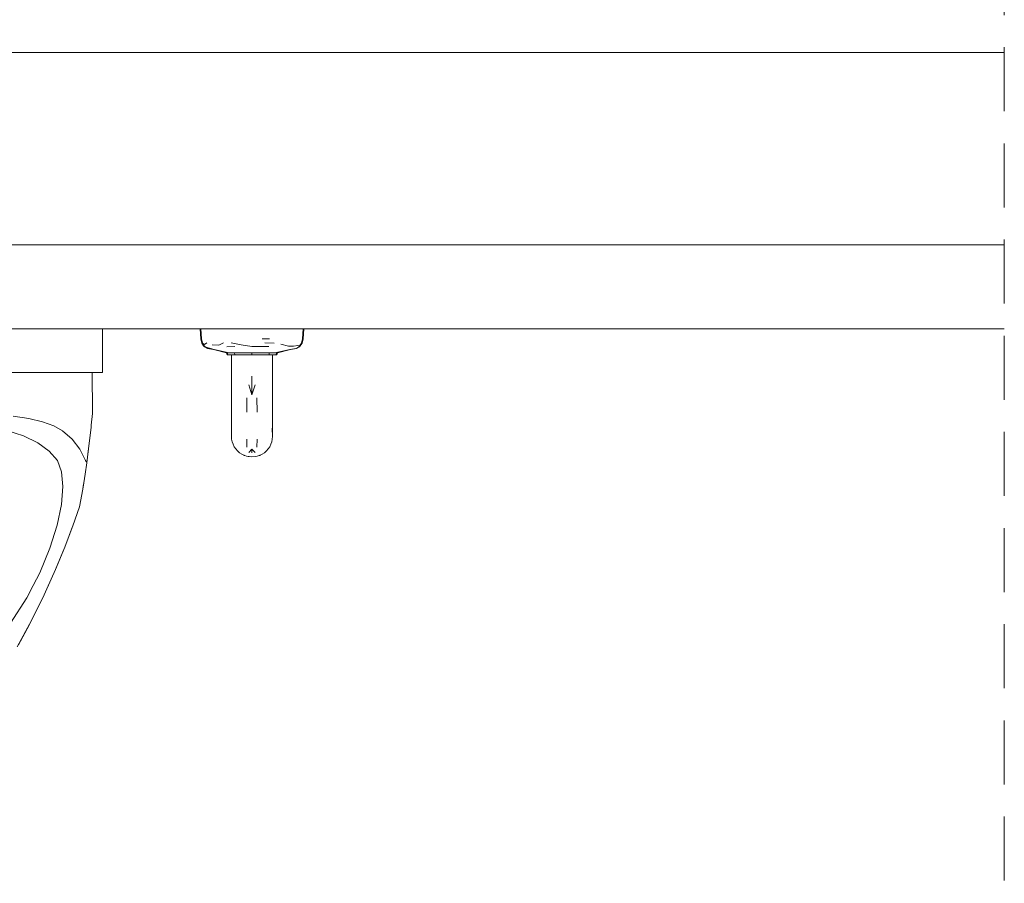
# Model space of a CAD drawing. Header units: millimetres. Extents: x 321 to 585, y -277 to 9.
# Tile 334 of 656: x 485.8 to 488.88, y -195.08 to -192.39. Entities that reach past the tile are written whole.
import ezdxf

# ---------------------------------------------------------------- set-up
doc = ezdxf.new("R2010")
doc.units = ezdxf.units.MM
doc.header["$MEASUREMENT"] = 0
doc.linetypes.add('JIS_02_2.0', pattern=[0.3, 0.2, -0.1])
for name, color, linetype, lineweight in [('DI-Área do detalhe', 7, 'JIS_02_2.0', 9), ('IFC-Elemento terminal-Contorno', 253, 'Continuous', 5), ('IFC-Laje-Contorno', 134, 'Continuous', 5), ('IFC-Viga-Contorno', 66, 'Continuous', 5)]:
    doc.layers.add(name, color=color, linetype=linetype, lineweight=lineweight)

msp = doc.modelspace()

# ---------------------------------------------------------------- linework, layer by layer
at = {"layer": 'DI-Área do detalhe'}
msp.add_lwpolyline([(470.4827, -190.9751), (488.8771, -190.9751), (488.8771, -203.1964), (470.4827, -203.1964), (470.4827, -190.9751)], dxfattribs=at)
at = {"layer": 'IFC-Elemento terminal-Contorno', "color": 7, "lineweight": 5}
for p, q in [((485.7758, -193.3533), (485.8416, -193.3533)), ((485.8416, -193.3533), (485.8956, -193.3533)), ((485.8956, -193.3533), (485.9352, -193.3533)), ((485.9352, -193.3533), (486.0205, -193.3533)), ((486.0205, -193.3533), (486.0621, -193.3533)), ((486.0621, -193.4901), (486.0621, -193.3533)), ((486.3667, -193.3533), (486.3775, -193.3533)), ((486.3667, -193.3533), (486.3695, -193.3853)), ((486.3689, -193.3533), (486.3796, -193.3533)), ((486.3689, -193.3533), (486.3717, -193.3853)), ((486.3775, -193.3533), (486.3884, -193.3533)), ((486.3796, -193.3533), (486.3903, -193.3533)), ((486.3884, -193.3533), (486.4181, -193.3533)), ((486.3903, -193.3533), (486.4196, -193.3533)), ((486.4181, -193.3533), (486.4478, -193.3533)), ((486.4196, -193.3533), (486.4489, -193.3533)), ((486.4478, -193.3533), (486.4756, -193.3533)), ((486.4489, -193.3533), (486.4759, -193.3533)), ((486.4756, -193.3533), (486.5289, -193.3533)), ((486.4759, -193.3533), (486.5289, -193.3533)), ((486.5289, -193.3533), (486.5689, -193.3533)), ((486.5289, -193.3533), (486.5694, -193.3533)), ((486.5689, -193.3533), (486.6089, -193.3533)), ((486.5694, -193.3533), (486.61, -193.3533)), ((486.6089, -193.3533), (486.6382, -193.3533)), ((486.61, -193.3533), (486.6397, -193.3533)), ((486.6382, -193.3533), (486.6674, -193.3533)), ((486.6397, -193.3533), (486.6693, -193.3533)), ((486.6674, -193.3533), (486.6782, -193.3533)), ((486.6693, -193.3533), (486.6802, -193.3533)), ((486.6782, -193.3533), (486.6889, -193.3533)), ((486.6802, -193.3533), (486.6911, -193.3533)), ((486.6861, -193.3853), (486.6889, -193.3533)), ((486.6883, -193.3853), (486.6911, -193.3533)), ((486.3695, -193.3853), (486.3724, -193.3987)), ((486.3717, -193.3853), (486.3746, -193.3987)), ((486.5602, -193.3853), (486.5809, -193.3853)), ((486.5602, -193.3853), (486.5838, -193.3853)), ((486.6831, -193.3987), (486.6861, -193.3853)), ((486.6853, -193.3987), (486.6883, -193.3853)), ((486.3724, -193.3987), (486.376, -193.4006)), ((486.3724, -193.3987), (486.3779, -193.4063)), ((486.3746, -193.3987), (486.3812, -193.4023)), ((486.3746, -193.3987), (486.3801, -193.4062)), ((486.3779, -193.4063), (486.3807, -193.4097)), ((486.3801, -193.4062), (486.3829, -193.4097)), ((486.3807, -193.4097), (486.3898, -193.4146)), ((486.3807, -193.4097), (486.3869, -193.4119)), ((486.3812, -193.4023), (486.3877, -193.3973)), ((486.3829, -193.4097), (486.3921, -193.413)), ((486.3829, -193.4097), (486.3919, -193.4146)), ((486.3898, -193.4146), (486.4085, -193.4181)), ((486.3919, -193.4146), (486.4106, -193.4181)), ((486.3921, -193.413), (486.4106, -193.4181)), ((486.404, -193.4169), (486.4085, -193.4181)), ((486.4048, -193.4034), (486.4259, -193.4046)), ((486.4085, -193.4181), (486.4258, -193.4219)), ((486.4085, -193.4181), (486.4497, -193.4284)), ((486.4106, -193.4181), (486.4575, -193.4284)), ((486.4106, -193.4181), (486.4519, -193.4284)), ((486.4259, -193.4046), (486.4397, -193.3972)), ((486.4509, -193.4094), (486.4751, -193.4089)), ((486.4637, -193.3977), (486.4949, -193.4033)), ((486.4949, -193.4033), (486.5289, -193.4085)), ((486.5289, -193.4085), (486.5555, -193.4086)), ((486.5555, -193.4086), (486.5812, -193.4087)), ((486.5692, -193.3973), (486.5983, -193.3982)), ((486.6002, -193.4284), (486.6472, -193.4181)), ((486.6058, -193.4284), (486.6472, -193.4181)), ((486.6081, -193.4284), (486.6493, -193.4181)), ((486.6187, -193.4012), (486.6425, -193.4081)), ((486.632, -193.4219), (486.6493, -193.4181)), ((486.6425, -193.4081), (486.659, -193.408)), ((486.6472, -193.4181), (486.6659, -193.4146)), ((486.6493, -193.4181), (486.668, -193.4146)), ((486.659, -193.408), (486.6721, -193.406)), ((486.6659, -193.4146), (486.6748, -193.4097)), ((486.668, -193.4146), (486.677, -193.4097)), ((486.6721, -193.406), (486.6777, -193.4062)), ((486.6748, -193.4097), (486.6777, -193.4062)), ((486.677, -193.4097), (486.6798, -193.4063)), ((486.6777, -193.4062), (486.6831, -193.3987)), ((486.6777, -193.4062), (486.6798, -193.4063)), ((486.6798, -193.4063), (486.6853, -193.3987)), ((486.4497, -193.4284), (486.4519, -193.4284)), ((486.4497, -193.4284), (486.4515, -193.4353)), ((486.4515, -193.4353), (486.4537, -193.4353)), ((486.4519, -193.4284), (486.4575, -193.4284)), ((486.4519, -193.4284), (486.4537, -193.4353)), ((486.4537, -193.4353), (486.4592, -193.4353)), ((486.4575, -193.4284), (486.4632, -193.4284)), ((486.4592, -193.4353), (486.4647, -193.4353)), ((486.4632, -193.4284), (486.4688, -193.4284)), ((486.4647, -193.4353), (486.4702, -193.4353)), ((486.4649, -193.4392), (486.4649, -193.4353)), ((486.4649, -193.4483), (486.4649, -193.4392)), ((486.4649, -193.4392), (486.4652, -193.5015)), ((486.4649, -193.4483), (486.4651, -193.5158)), ((486.4688, -193.4284), (486.4744, -193.4284)), ((486.4702, -193.4353), (486.4757, -193.4353)), ((486.4744, -193.4284), (486.4757, -193.4353)), ((486.4744, -193.4284), (486.488, -193.4284)), ((486.4757, -193.4353), (486.489, -193.4353)), ((486.488, -193.4284), (486.5017, -193.4284)), ((486.489, -193.4353), (486.5023, -193.4353)), ((486.5017, -193.4284), (486.5153, -193.4284)), ((486.5023, -193.4353), (486.5119, -193.4353)), ((486.5119, -193.4353), (486.5289, -193.4353)), ((486.5153, -193.4284), (486.5179, -193.4284)), ((486.5179, -193.4284), (486.5289, -193.4284)), ((486.5289, -193.4353), (486.5289, -193.4284)), ((486.5289, -193.4284), (486.5425, -193.4284)), ((486.5289, -193.4353), (486.5422, -193.4353)), ((486.5422, -193.4353), (486.5554, -193.4353)), ((486.5425, -193.4284), (486.5462, -193.4284)), ((486.5462, -193.4284), (486.5561, -193.4284)), ((486.5554, -193.4353), (486.5687, -193.4353)), ((486.5561, -193.4284), (486.5833, -193.4284)), ((486.5561, -193.4284), (486.5636, -193.4284)), ((486.5636, -193.4284), (486.5697, -193.4284)), ((486.5687, -193.4353), (486.582, -193.4353)), ((486.582, -193.4353), (486.5833, -193.4284)), ((486.582, -193.4353), (486.5875, -193.4353)), ((486.5833, -193.4284), (486.5889, -193.4284)), ((486.5875, -193.4353), (486.593, -193.4353)), ((486.5889, -193.4284), (486.5946, -193.4284)), ((486.5926, -193.5091), (486.5929, -193.4392)), ((486.5927, -193.4857), (486.5929, -193.4483)), ((486.5929, -193.4483), (486.5929, -193.4353)), ((486.5929, -193.4392), (486.5929, -193.4353)), ((486.593, -193.4353), (486.5985, -193.4353)), ((486.5946, -193.4284), (486.6002, -193.4284)), ((486.5985, -193.4353), (486.604, -193.4353)), ((486.6002, -193.4284), (486.6058, -193.4284)), ((486.604, -193.4353), (486.6058, -193.4284)), ((486.604, -193.4353), (486.6062, -193.4353)), ((486.6058, -193.4284), (486.6081, -193.4284)), ((486.6062, -193.4353), (486.6081, -193.4284)), ((485.7758, -193.4901), (485.8416, -193.4901)), ((485.8416, -193.4901), (485.8956, -193.4901)), ((485.8956, -193.4901), (485.9352, -193.4901)), ((485.9352, -193.4901), (486.0205, -193.4901)), ((486.0205, -193.4901), (486.0621, -193.4901)), ((486.0306, -193.4901), (486.0312, -193.6137)), ((486.4652, -193.5695), (486.4652, -193.5015)), ((486.5289, -193.5594), (486.5289, -193.5015)), ((486.5926, -193.5091), (486.5929, -193.5568)), ((486.4649, -193.5619), (486.4651, -193.5158)), ((486.519, -193.5282), (486.5289, -193.5594)), ((486.5289, -193.5594), (486.5388, -193.5282)), ((486.4649, -193.5619), (486.4649, -193.6046)), ((486.4649, -193.6309), (486.4652, -193.5695)), ((486.5129, -193.6136), (486.5132, -193.5689)), ((486.5445, -193.5689), (486.5448, -193.6136)), ((486.5929, -193.6009), (486.5929, -193.5568)), ((486.4649, -193.6046), (486.4649, -193.6153)), ((486.5926, -193.6456), (486.5929, -193.6009)), ((485.7834, -193.6259), (485.8323, -193.6335)), ((485.8323, -193.6335), (485.8747, -193.6436)), ((486.0274, -193.6539), (486.0308, -193.6175)), ((486.0308, -193.6175), (486.0312, -193.6137)), ((486.4649, -193.6309), (486.4649, -193.659)), ((486.5928, -193.6147), (486.5929, -193.6331)), ((486.5929, -193.6331), (486.5929, -193.6601)), ((485.8747, -193.6436), (485.91, -193.6563)), ((485.91, -193.6563), (485.9376, -193.6719)), ((486.0212, -193.71), (486.0266, -193.6613)), ((486.0266, -193.6613), (486.0274, -193.6539)), ((486.4649, -193.659), (486.4652, -193.673)), ((486.5917, -193.676), (486.5925, -193.649)), ((486.5925, -193.649), (486.5926, -193.6456)), ((486.5926, -193.6749), (486.5926, -193.6456)), ((486.5926, -193.6734), (486.5929, -193.6601)), ((485.764, -193.6704), (485.8163, -193.6877)), ((485.8163, -193.6877), (485.8603, -193.7092)), ((485.9376, -193.6719), (485.9676, -193.6981)), ((485.9676, -193.6981), (485.9916, -193.729)), ((486.4649, -193.6893), (486.4652, -193.673)), ((486.4649, -193.6893), (486.4654, -193.6976)), ((486.4654, -193.6976), (486.467, -193.7059)), ((486.5129, -193.698), (486.5132, -193.7231)), ((486.5445, -193.7231), (486.5448, -193.698)), ((486.5907, -193.7059), (486.5923, -193.6976)), ((486.5923, -193.6976), (486.5929, -193.6893)), ((486.5926, -193.6734), (486.5929, -193.6893)), ((486.5926, -193.6749), (486.5929, -193.6893)), ((485.8603, -193.7092), (485.8955, -193.7349)), ((485.9916, -193.729), (486.0097, -193.7648)), ((486.0133, -193.7713), (486.0212, -193.71)), ((486.0168, -193.7444), (486.0202, -193.7184)), ((486.0188, -193.7284), (486.0202, -193.7184)), ((486.0202, -193.7184), (486.0212, -193.71)), ((486.467, -193.7059), (486.4697, -193.7138)), ((486.4697, -193.7138), (486.4734, -193.7213)), ((486.4734, -193.7213), (486.4781, -193.7282)), ((486.4781, -193.7282), (486.4836, -193.7346)), ((486.519, -193.7396), (486.5289, -193.7294)), ((486.5289, -193.7294), (486.5388, -193.7396)), ((486.5289, -193.7409), (486.5289, -193.7294)), ((486.5741, -193.7346), (486.5796, -193.7282)), ((486.5796, -193.7282), (486.5843, -193.7213)), ((486.5843, -193.7213), (486.588, -193.7138)), ((486.588, -193.7138), (486.5907, -193.7059)), ((485.8955, -193.7349), (485.9219, -193.7648)), ((486.4836, -193.7346), (486.4899, -193.7401)), ((486.4899, -193.7401), (486.4969, -193.7447)), ((486.4969, -193.7447), (486.5067, -193.7493)), ((486.4969, -193.7447), (486.5035, -193.7479)), ((486.5027, -193.7475), (486.5044, -193.7484)), ((486.5044, -193.7484), (486.5067, -193.7493)), ((486.5044, -193.7484), (486.5055, -193.7489)), ((486.5055, -193.7489), (486.5058, -193.749)), ((486.5067, -193.7493), (486.5123, -193.7511)), ((486.5123, -193.7511), (486.5289, -193.7533)), ((486.5123, -193.7511), (486.5166, -193.7521)), ((486.5166, -193.7521), (486.5289, -193.7533)), ((486.5166, -193.7521), (486.517, -193.7522)), ((486.517, -193.7522), (486.5289, -193.7533)), ((486.5289, -193.7533), (486.5406, -193.7522)), ((486.5406, -193.7522), (486.5454, -193.7511)), ((486.5406, -193.7522), (486.5414, -193.7521)), ((486.5414, -193.7521), (486.5454, -193.7511)), ((486.5454, -193.7511), (486.552, -193.749)), ((486.5454, -193.7511), (486.5515, -193.7491)), ((486.5515, -193.7491), (486.5517, -193.749)), ((486.552, -193.749), (486.5609, -193.7447)), ((486.552, -193.749), (486.5534, -193.7484)), ((486.5534, -193.7484), (486.5544, -193.7478)), ((486.5609, -193.7447), (486.5678, -193.7401)), ((486.5678, -193.7401), (486.5741, -193.7346)), ((485.9219, -193.7648), (485.9349, -193.7994)), ((486.008, -193.8074), (486.0133, -193.7713)), ((486.0097, -193.7648), (486.0115, -193.768)), ((486.0112, -193.7855), (486.012, -193.7801)), ((486.0115, -193.768), (486.0133, -193.7713)), ((486.012, -193.7801), (486.0124, -193.777)), ((485.9349, -193.7994), (485.939, -193.8452)), ((486.0006, -193.8536), (486.008, -193.8074)), ((485.9344, -193.9012), (485.939, -193.8452)), ((486.0006, -193.8536), (486.0021, -193.8441)), ((486.0021, -193.8441), (486.0036, -193.8349)), ((485.9907, -193.9091), (486.0006, -193.8536)), ((485.9209, -193.966), (485.9344, -193.9012)), ((485.9696, -193.9687), (485.9907, -193.9091)), ((485.8984, -194.0378), (485.9209, -193.966)), ((485.9446, -194.0344), (485.9696, -193.9687)), ((485.9446, -194.0344), (485.9689, -193.9707)), ((485.9689, -193.9707), (485.9696, -193.9687)), ((485.8826, -194.0761), (485.8984, -194.0378)), ((485.9155, -194.1049), (485.9446, -194.0344)), ((485.9155, -194.1049), (485.9437, -194.0365)), ((485.9437, -194.0365), (485.9446, -194.0344)), ((485.8669, -194.1144), (485.8826, -194.0761)), ((485.8464, -194.1539), (485.8669, -194.1144)), ((485.898, -194.144), (485.9155, -194.1049)), ((485.9024, -194.135), (485.9155, -194.1049)), ((485.826, -194.1934), (485.8464, -194.1539)), ((485.8804, -194.1832), (485.898, -194.144)), ((485.8887, -194.1653), (485.9024, -194.135)), ((485.8406, -194.2641), (485.8804, -194.1832)), ((485.8804, -194.1832), (485.8887, -194.1653)), ((485.7754, -194.2717), (485.826, -194.1934)), ((485.8406, -194.2641), (485.8627, -194.2201)), ((485.8627, -194.2201), (485.8753, -194.1935)), ((485.7964, -194.3462), (485.8406, -194.2641)), ((485.8004, -194.3391), (485.8331, -194.2785)), ((485.8331, -194.2785), (485.8406, -194.2641))]:
    msp.add_line(p, q, dxfattribs=at)
at = {"layer": 'IFC-Laje-Contorno', "color": 7, "lineweight": 5}
for p, q in [((486.0621, -193.3533), (486.3667, -193.3533)), ((486.6911, -193.3533), (488.8771, -193.3533))]:
    msp.add_line(p, q, dxfattribs=at)
at = {"layer": 'IFC-Viga-Contorno', "color": 7, "lineweight": 5}
for p, q in [((483.8589, -192.4913), (488.8771, -192.4913)), ((483.8589, -193.0913), (488.8771, -193.0913))]:
    msp.add_line(p, q, dxfattribs=at)

doc.saveas('drawing.dxf')
